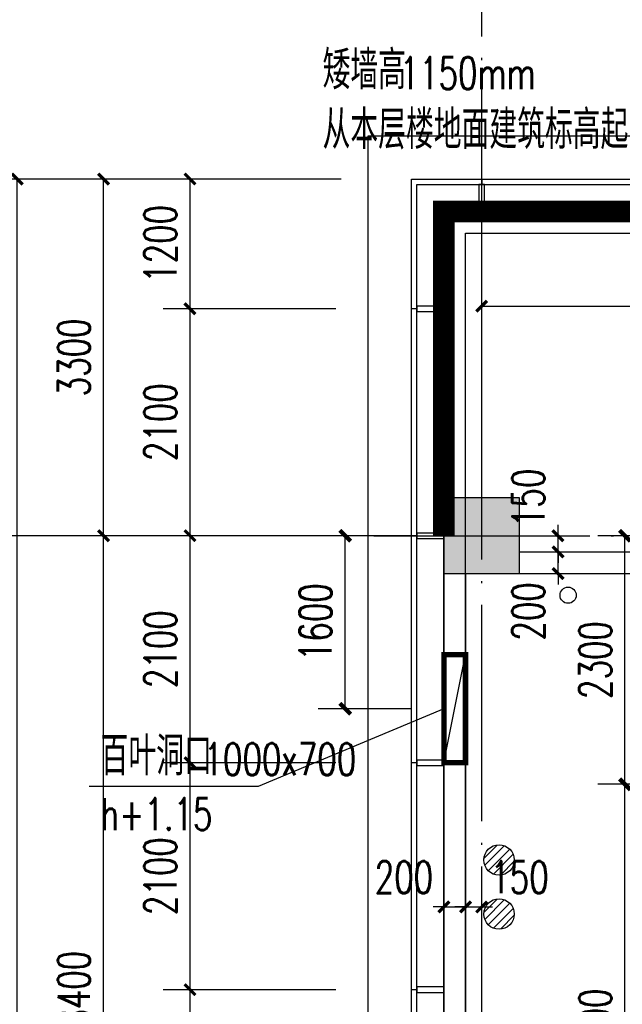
# Model space of a CAD drawing. Extents: x 797781 to 1255204, y 21234 to 1024248.
# Tile 677 of 1056: x 892231 to 897810, y 773496 to 782606. Entities that reach past the tile are written whole.
import ezdxf

# ---------------------------------------------------------------- set-up
doc = ezdxf.new("R2010")
doc.units = 0
doc.header["$LTSCALE"] = 1000
doc.header["$MEASUREMENT"] = 0
doc.linetypes.add('230303生产综合楼-平面图_t8$0$DOTE', pattern=[2.42, 2, -0.2, 0.02, -0.2])
doc.linetypes.add('__DASH', pattern=[0.35, 0.25, -0.1])
for name, color, linetype in [('230303生产综合楼-平面图_t8$0$3T_WOOD', 21, 'Continuous'), ('230303生产综合楼-平面图_t8$0$AXIS', 3, 'Continuous'), ('230303生产综合楼-平面图_t8$0$COLUMN', 40, 'Continuous'), ('230303生产综合楼-平面图_t8$0$CURTWALL', 4, 'Continuous'), ('230303生产综合楼-平面图_t8$0$DOTE', 1, '230303生产综合楼-平面图_t8$0$DOTE'), ('230303生产综合楼-平面图_t8$0$PUB_DIM', 3, 'Continuous'), ('230303生产综合楼-平面图_t8$0$PUB_HATCH', 8, 'Continuous'), ('230303生产综合楼-平面图_t8$0$VPIPE-雨水', 4, 'Continuous'), ('230303生产综合楼-平面图_t8$0$WALL', 40, 'Continuous'), ('230303生产综合楼-平面图_t8$0$看线', 115, 'Continuous'), ('A-暖通提建筑洞口', 1, 'Continuous'), ('DIM_LEAD', 3, 'Continuous'), ('DIM_SYMB', 3, 'Continuous'), ('EQUIP_地漏', 7, 'Continuous'), ('PUB_DIM', 3, 'Continuous'), ('PUB_HATCH', 8, 'Continuous'), ('PUB_TEXT', 7, 'Continuous')]:
    doc.layers.add(name, color=color, linetype=linetype)
doc.styles.add('230303生产综合楼-平面图_T8$0$_TCH_DIM_T3', font='SIMPLEX', dxfattribs={"width": 0.705882, "bigfont": 'GBCBIG'})
doc.styles.add('_TCH_DIM', font='SIMPLEX', dxfattribs={"bigfont": 'GBCBIG'})
doc.styles.add('_TCH_DIM_T3', font='SIMPLEX', dxfattribs={"width": 0.705882, "bigfont": 'GBCBIG'})
doc.dimstyles.new('230303生产综合楼-平面图_T8$0$_TCH_ARCH&&100', dxfattribs={"dimtxt": 297.5, "dimasz": 100, "dimexe": 250, "dimexo": 300, "dimgap": 126.25, "dimtad": 1, "dimdec": 0, "dimzin": 0, "dimdsep": 46, "dimtxsty": '230303生产综合楼-平面图_T8$0$_TCH_DIM_T3', "dimblk": '230303生产综合楼-平面图_t8$0$_ArchTick', "dimcen": 0.09, "dimclrt": 7, "dimazin": 2, "dimtfac": 1, "dimtdec": 0, "dimtix": 1, "dimtmove": 2, "dimatfit": 3, "dimfxl": 1, "dimtolj": 1, "dimtzin": 0, "dimarcsym": 0})
doc.dimstyles.new('_TCH_ARCH&&100', dxfattribs={"dimtxt": 297.5, "dimasz": 100, "dimexe": 250, "dimexo": 300, "dimgap": 126.25, "dimtad": 1, "dimdec": 0, "dimzin": 0, "dimdsep": 46, "dimtxsty": '_TCH_DIM_T3', "dimblk": 'ARCHTICK', "dimcen": 0.09, "dimclrt": 7, "dimazin": 2, "dimtfac": 1, "dimtdec": 0, "dimtix": 1, "dimtmove": 2, "dimatfit": 3, "dimfxl": 1, "dimtolj": 1, "dimtzin": 0, "dimarcsym": 0})

# ---------------------------------------------------------------- blocks, each defined once
blk = doc.blocks.new('AQ9-10')
at = {"color": 6, "linetype": '__DASH', "ltscale": 4, "const_width": 200}
blk.add_lwpolyline([(1020716.2, 682999.9), (1014066.2, 682999.9), (1014066.2, 679999.9)], dxfattribs=at)
at = {"layer": 'DIM_SYMB'}
blk.add_lwpolyline([(1012943, 684018, 0, 0, 0), (1015358.7, 684018, 0, 0, 0), (1015358.7, 683302, 80, 0, 0), (1015358.7, 683002, 0, 0, 0)], format="xyseb", dxfattribs=at)
at = {"layer": 'PUB_TEXT', "style": '_TCH_DIM'}
for s, height, p in [('矮墙高', 357.45, (1012943, 684130.4)), ('从本层楼地面建筑标高起', 357.447, (1012943, 683577.9))]:
    blk.add_text(s, height=height, dxfattribs=at).set_placement(p)
at = {"layer": 'PUB_TEXT', "style": '_TCH_DIM', "width": 0.705882}
blk.add_text('1150mm', height=297.5, dxfattribs=at).set_placement((1013657.9, 684130.4))
blk = doc.blocks.new('_ArchTick')
at = {"color": 0, "linetype": 'ByBlock', "const_width": 0.4}
blk.add_lwpolyline([(-0.5, -0.5), (0.5, 0.5)], dxfattribs=at)
blk = doc.blocks.new('*D6603')
at = {"layer": 'Defpoints', "color": 0, "transparency": 16777216}
for p in [(671917.6, 785849.9), (672831.3, 785849.9), (672831.3, 784249.7)]:
    blk.add_point(p, dxfattribs=at)
at = {"layer": 'PUB_DIM', "color": 0, "lineweight": -2, "transparency": 16777216}
for p, q in [((672531.3, 785849.9), (671667.6, 785849.9)), ((671917.6, 784249.7), (671917.6, 785849.9)), ((672531.3, 784249.7), (671667.6, 784249.7))]:
    blk.add_line(p, q, dxfattribs=at)
at = {"layer": 'PUB_DIM', "color": 0, "lineweight": -2, "transparency": 16777216, "xscale": 100, "yscale": 100, "zscale": 100}
for p, rotation in [((671917.6, 785849.9), 90), ((671917.6, 784249.7), 270)]:
    blk.add_blockref('_ArchTick', p, dxfattribs=dict(at, rotation=rotation))
at = {"layer": 'PUB_DIM', "color": 7, "transparency": 16777216, "insert": (671642.6, 785049.8), "char_height": 297.5, "attachment_point": 5, "rotation": 90, "style": '_TCH_DIM_T3'}
blk.add_mtext('\\A1;1600', dxfattribs=at)
blk = doc.blocks.new('$TwtSys$00000141')
for p, q in [((-94.2, 7.7), (-10.1, 91.8)), ((-94.2, 7.7), (-10.1, 91.8)), ((-87.2, -35.1), (35.1, 87.2)), ((-87.2, -35.1), (35.1, 87.2)), ((-66.5, -66.5), (66.5, 66.5)), ((-66.5, -66.5), (66.5, 66.5)), ((-32.4, -87.1), (87.6, 32.9)), ((-32.4, -87.1), (87.6, 32.9)), ((11.4, -92.3), (92.3, -11.4)), ((11.4, -92.3), (92.3, -11.4))]:
    blk.add_line(p, q)
blk.add_circle((0, 0), 94)
blk.add_circle((0, 0), 94)
blk = doc.blocks.new('9FDL')
at = {"layer": 'EQUIP_地漏', "xscale": 1.5, "yscale": 1.5, "zscale": 1.5, "rotation": 180.0000000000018}
for p in [(1111735.5, 498476.5), (1111735.5, 497976.5)]:
    blk.add_blockref('$TwtSys$00000141', p, dxfattribs=at)
blk = doc.blocks.new('230303生产综合楼-平面图_t8$0$10-XHS')
at = {"layer": '230303生产综合楼-平面图_t8$0$VPIPE-雨水'}
blk.add_circle((1025803.7, 573099.5), 75, dxfattribs=at)
blk = doc.blocks.new('230303生产综合楼-平面图_t8$0$6WLGJ')
at = {"layer": '230303生产综合楼-平面图_t8$0$3T_WOOD'}
for points in [[(1013541.3, 390086.9), (1013541.4, 390036.9)], [(1013541.3, 390086.9), (1013541.4, 390036.9)], [(1012941.3, 388886.9), (1012891.3, 388886.9)], [(1012941.3, 386786.9), (1012891.3, 386786.9)], [(1012941.3, 386786.9), (1012891.3, 386786.9)], [(1012941.3, 384686.9), (1012891.3, 384686.9)], [(1012941.3, 384686.9), (1012891.3, 384686.9)], [(1012941.3, 382586.9), (1012891.3, 382586.9)], [(1012941.3, 382586.9), (1012891.3, 382586.9)]]:
    blk.add_lwpolyline(points, dxfattribs=at)
for points in [[(1013516.3, 389786.9), (1013566.3, 389786.9), (1013566.3, 390036.9), (1013516.3, 390036.9)], [(1012941.3, 388911.9), (1012941.3, 388861.9), (1013191.4, 388861.9), (1013191.4, 388911.9)], [(1012941.3, 386811.9), (1012941.3, 386761.9), (1013191.4, 386761.9), (1013191.4, 386811.9)], [(1012941.3, 384711.9), (1012941.3, 384661.9), (1013191.4, 384661.9), (1013191.4, 384711.9)], [(1012941.3, 382611.9), (1012941.3, 382561.9), (1013191.4, 382561.9), (1013191.4, 382611.9)]]:
    blk.add_lwpolyline(points, close=True, dxfattribs=at)
blk = doc.blocks.new('*D2972')
at = {"layer": 'Defpoints', "color": 0, "transparency": 16777216}
for p in [(897834.7, 775531.4), (898666.8, 775531.4), (898666.8, 771031.4)]:
    blk.add_point(p, dxfattribs=at)
at = {"layer": 'PUB_DIM', "color": 0, "lineweight": -2, "transparency": 16777216}
for p, q in [((898366.8, 775531.4), (897584.7, 775531.4)), ((897834.7, 771031.4), (897834.7, 775531.4)), ((898366.8, 771031.4), (897584.7, 771031.4))]:
    blk.add_line(p, q, dxfattribs=at)
at = {"layer": 'PUB_DIM', "color": 0, "lineweight": -2, "transparency": 16777216, "xscale": 100, "yscale": 100, "zscale": 100}
for p, rotation in [((897834.7, 775531.4), 90), ((897834.7, 771031.4), 270)]:
    blk.add_blockref('_ArchTick', p, dxfattribs=dict(at, rotation=rotation))
at = {"layer": 'PUB_DIM', "color": 7, "transparency": 16777216, "insert": (897559.7, 773281.4), "char_height": 297.5, "attachment_point": 5, "rotation": 90, "style": '_TCH_DIM_T3'}
blk.add_mtext('\\A1;4500', dxfattribs=at)
blk = doc.blocks.new('*D2973')
at = {"layer": 'Defpoints', "color": 0, "transparency": 16777216}
for p in [(897834.7, 777831.3), (898666.8, 777831.3), (898666.8, 775531.4)]:
    blk.add_point(p, dxfattribs=at)
at = {"layer": 'PUB_DIM', "color": 0, "lineweight": -2, "transparency": 16777216}
for p, q in [((898366.8, 777831.3), (897584.7, 777831.3)), ((897834.7, 775531.4), (897834.7, 777831.3)), ((898366.8, 775531.4), (897584.7, 775531.4))]:
    blk.add_line(p, q, dxfattribs=at)
at = {"layer": 'PUB_DIM', "color": 0, "lineweight": -2, "transparency": 16777216, "xscale": 100, "yscale": 100, "zscale": 100}
for p, rotation in [((897834.7, 777831.3), 90), ((897834.7, 775531.4), 270)]:
    blk.add_blockref('_ArchTick', p, dxfattribs=dict(at, rotation=rotation))
at = {"layer": 'PUB_DIM', "color": 7, "transparency": 16777216, "insert": (897559.7, 776681.4), "char_height": 297.5, "attachment_point": 5, "rotation": 90, "style": '_TCH_DIM_T3'}
blk.add_mtext('\\A1;2300', dxfattribs=at)
blk = doc.blocks.new('230303生产综合楼-平面图_t8$0$_ArchTick')
at = {"color": 0, "linetype": 'ByBlock', "const_width": 0.3}
blk.add_lwpolyline([(-0.5, -0.5), (0.5, 0.5)], dxfattribs=at)
blk = doc.blocks.new('*D4746')
at = {"layer": '230303生产综合楼-平面图_t8$0$PUB_DIM', "color": 0, "lineweight": -2, "transparency": 16777216}
for p, q in [((896508, 779593.6), (896508, 780205.1)), ((902688, 779593.6), (902688, 780205.1)), ((896508, 779955.1), (902688, 779955.1))]:
    blk.add_line(p, q, dxfattribs=at)
at = {"layer": 'Defpoints', "color": 0, "transparency": 16777216}
for p in [(902688, 779955.1), (896508, 779293.6), (902688, 779293.6)]:
    blk.add_point(p, dxfattribs=at)
at = {"layer": '230303生产综合楼-平面图_t8$0$PUB_DIM', "color": 0, "lineweight": -2, "transparency": 16777216, "xscale": 100, "yscale": 100, "zscale": 100, "rotation": 180}
blk.add_blockref('230303生产综合楼-平面图_t8$0$_ArchTick', (896508, 779955.1), dxfattribs=at)
at = {"layer": '230303生产综合楼-平面图_t8$0$PUB_DIM', "color": 0, "lineweight": -2, "transparency": 16777216, "xscale": 100, "yscale": 100, "zscale": 100}
blk.add_blockref('230303生产综合楼-平面图_t8$0$_ArchTick', (902688, 779955.1), dxfattribs=at)
at = {"layer": '230303生产综合楼-平面图_t8$0$PUB_DIM', "color": 7, "transparency": 16777216, "insert": (899598, 780230.1), "char_height": 297.5, "attachment_point": 5, "style": '230303生产综合楼-平面图_T8$0$_TCH_DIM_T3'}
blk.add_mtext('\\A1;6180', dxfattribs=at)
blk = doc.blocks.new('*D4748')
at = {"layer": '230303生产综合楼-平面图_t8$0$PUB_DIM', "color": 0, "lineweight": -2, "transparency": 16777216}
for p, q in [((896158, 774396.9), (896058, 774396.9)), ((896158, 774396.9), (896358, 774396.9)), ((896358, 774396.9), (896458, 774396.9)), ((896158, 774096.9), (896158, 774146.9)), ((896358, 774096.9), (896358, 774146.9))]:
    blk.add_line(p, q, dxfattribs=at)
at = {"layer": 'Defpoints', "color": 0, "transparency": 16777216}
for p in [(896158, 774396.9), (896358, 774396.9), (896358, 774396.9)]:
    blk.add_point(p, dxfattribs=at)
at = {"layer": '230303生产综合楼-平面图_t8$0$PUB_DIM', "color": 0, "lineweight": -2, "transparency": 16777216, "xscale": 100, "yscale": 100, "zscale": 100}
blk.add_blockref('230303生产综合楼-平面图_t8$0$_ArchTick', (896158, 774396.9), dxfattribs=at)
at = {"layer": '230303生产综合楼-平面图_t8$0$PUB_DIM', "color": 0, "lineweight": -2, "transparency": 16777216, "xscale": 100, "yscale": 100, "zscale": 100, "rotation": 180}
blk.add_blockref('230303生产综合楼-平面图_t8$0$_ArchTick', (896358, 774396.9), dxfattribs=at)
at = {"layer": '230303生产综合楼-平面图_t8$0$PUB_DIM', "color": 7, "transparency": 16777216, "insert": (895788, 774671.9), "char_height": 297.5, "attachment_point": 5, "style": '230303生产综合楼-平面图_T8$0$_TCH_DIM_T3'}
blk.add_mtext('\\A1;200', dxfattribs=at)
blk = doc.blocks.new('*D4749')
at = {"layer": '230303生产综合楼-平面图_t8$0$PUB_DIM', "color": 0, "lineweight": -2, "transparency": 16777216}
for p, q in [((896358, 774396.9), (896258, 774396.9)), ((896358, 774396.9), (896508, 774396.9)), ((896508, 774396.9), (896608, 774396.9)), ((896358, 774096.9), (896358, 774146.9)), ((896508, 774096.9), (896508, 774146.9))]:
    blk.add_line(p, q, dxfattribs=at)
at = {"layer": 'Defpoints', "color": 0, "transparency": 16777216}
for p in [(896358, 774396.9), (896508, 774396.9), (896508, 774396.9)]:
    blk.add_point(p, dxfattribs=at)
at = {"layer": '230303生产综合楼-平面图_t8$0$PUB_DIM', "color": 0, "lineweight": -2, "transparency": 16777216, "xscale": 100, "yscale": 100, "zscale": 100}
blk.add_blockref('230303生产综合楼-平面图_t8$0$_ArchTick', (896358, 774396.9), dxfattribs=at)
at = {"layer": '230303生产综合楼-平面图_t8$0$PUB_DIM', "color": 0, "lineweight": -2, "transparency": 16777216, "xscale": 100, "yscale": 100, "zscale": 100, "rotation": 180}
blk.add_blockref('230303生产综合楼-平面图_t8$0$_ArchTick', (896508, 774396.9), dxfattribs=at)
at = {"layer": '230303生产综合楼-平面图_t8$0$PUB_DIM', "color": 7, "transparency": 16777216, "insert": (896858, 774671.9), "char_height": 297.5, "attachment_point": 5, "style": '230303生产综合楼-平面图_T8$0$_TCH_DIM_T3'}
blk.add_mtext('\\A1;150', dxfattribs=at)
blk = doc.blocks.new('*D4769')
at = {"layer": '230303生产综合楼-平面图_t8$0$PUB_DIM', "color": 0, "lineweight": -2, "transparency": 16777216}
for p, q in [((897214.6, 777681.3), (897214.6, 777781.3)), ((897214.6, 777481.3), (897214.6, 777681.3)), ((897226.1, 777681.3), (897464.6, 777681.3)), ((897214.6, 777481.3), (897214.6, 777381.3)), ((897226.1, 777481.3), (897464.6, 777481.3))]:
    blk.add_line(p, q, dxfattribs=at)
at = {"layer": 'Defpoints', "color": 0, "transparency": 16777216}
for p in [(896926.1, 777681.3), (897214.6, 777681.3), (896926.1, 777481.3)]:
    blk.add_point(p, dxfattribs=at)
at = {"layer": '230303生产综合楼-平面图_t8$0$PUB_DIM', "color": 0, "lineweight": -2, "transparency": 16777216, "xscale": 100, "yscale": 100, "zscale": 100}
for p, rotation in [((897214.6, 777681.3), 270), ((897214.6, 777481.3), 90)]:
    blk.add_blockref('230303生产综合楼-平面图_t8$0$_ArchTick', p, dxfattribs=dict(at, rotation=rotation))
at = {"layer": '230303生产综合楼-平面图_t8$0$PUB_DIM', "color": 7, "transparency": 16777216, "insert": (896939.6, 777131.3), "char_height": 297.5, "attachment_point": 5, "rotation": 90, "style": '230303生产综合楼-平面图_T8$0$_TCH_DIM_T3'}
blk.add_mtext('\\A1;200', dxfattribs=at)
blk = doc.blocks.new('*D4770')
at = {"layer": '230303生产综合楼-平面图_t8$0$PUB_DIM', "color": 0, "lineweight": -2, "transparency": 16777216}
for p, q in [((897214.6, 777831.3), (897214.6, 777931.3)), ((897214.6, 777681.3), (897214.6, 777831.3)), ((897226.1, 777831.3), (897464.6, 777831.3)), ((897214.6, 777681.3), (897214.6, 777581.3)), ((897226.1, 777681.3), (897464.6, 777681.3))]:
    blk.add_line(p, q, dxfattribs=at)
at = {"layer": 'Defpoints', "color": 0, "transparency": 16777216}
for p in [(896926.1, 777831.3), (897214.6, 777831.3), (896926.1, 777681.3)]:
    blk.add_point(p, dxfattribs=at)
at = {"layer": '230303生产综合楼-平面图_t8$0$PUB_DIM', "color": 0, "lineweight": -2, "transparency": 16777216, "xscale": 100, "yscale": 100, "zscale": 100}
for p, rotation in [((897214.6, 777831.3), 270), ((897214.6, 777681.3), 90)]:
    blk.add_blockref('230303生产综合楼-平面图_t8$0$_ArchTick', p, dxfattribs=dict(at, rotation=rotation))
at = {"layer": '230303生产综合楼-平面图_t8$0$PUB_DIM', "color": 7, "transparency": 16777216, "insert": (896939.6, 778181.3), "char_height": 297.5, "attachment_point": 5, "rotation": 90, "style": '230303生产综合楼-平面图_T8$0$_TCH_DIM_T3'}
blk.add_mtext('\\A1;150', dxfattribs=at)
blk = doc.blocks.new('*D5624')
at = {"layer": '230303生产综合楼-平面图_t8$0$AXIS', "color": 0, "lineweight": -2, "transparency": 16777216}
for p, q in [((895158, 773631.3), (893558, 773631.3)), ((893808, 771531.3), (893808, 773631.3)), ((895158, 771531.3), (893558, 771531.3))]:
    blk.add_line(p, q, dxfattribs=at)
at = {"layer": 'Defpoints', "color": 0, "transparency": 16777216}
for p in [(893808, 773631.3), (895458, 773631.3), (895458, 771531.3)]:
    blk.add_point(p, dxfattribs=at)
at = {"layer": '230303生产综合楼-平面图_t8$0$AXIS', "color": 0, "lineweight": -2, "transparency": 16777216, "xscale": 100, "yscale": 100, "zscale": 100}
for p, rotation in [((893808, 773631.3), 90), ((893808, 771531.3), 270)]:
    blk.add_blockref('230303生产综合楼-平面图_t8$0$_ArchTick', p, dxfattribs=dict(at, rotation=rotation))
at = {"layer": '230303生产综合楼-平面图_t8$0$AXIS', "color": 7, "transparency": 16777216, "insert": (893533, 772581.3), "char_height": 297.5, "attachment_point": 5, "rotation": 90, "style": '230303生产综合楼-平面图_T8$0$_TCH_DIM_T3'}
blk.add_mtext('\\A1;2100', dxfattribs=at)
blk = doc.blocks.new('*D5625')
at = {"layer": '230303生产综合楼-平面图_t8$0$AXIS', "color": 0, "lineweight": -2, "transparency": 16777216}
for p, q in [((895158, 775731.3), (893558, 775731.3)), ((893808, 773631.3), (893808, 775731.3)), ((895158, 773631.3), (893558, 773631.3))]:
    blk.add_line(p, q, dxfattribs=at)
at = {"layer": 'Defpoints', "color": 0, "transparency": 16777216}
for p in [(893808, 775731.3), (895458, 775731.3), (895458, 773631.3)]:
    blk.add_point(p, dxfattribs=at)
at = {"layer": '230303生产综合楼-平面图_t8$0$AXIS', "color": 0, "lineweight": -2, "transparency": 16777216, "xscale": 100, "yscale": 100, "zscale": 100}
for p, rotation in [((893808, 775731.3), 90), ((893808, 773631.3), 270)]:
    blk.add_blockref('230303生产综合楼-平面图_t8$0$_ArchTick', p, dxfattribs=dict(at, rotation=rotation))
at = {"layer": '230303生产综合楼-平面图_t8$0$AXIS', "color": 7, "transparency": 16777216, "insert": (893533, 774681.3), "char_height": 297.5, "attachment_point": 5, "rotation": 90, "style": '230303生产综合楼-平面图_T8$0$_TCH_DIM_T3'}
blk.add_mtext('\\A1;2100', dxfattribs=at)
blk = doc.blocks.new('*D5626')
at = {"layer": '230303生产综合楼-平面图_t8$0$AXIS', "color": 0, "lineweight": -2, "transparency": 16777216}
for p, q in [((895158, 777831.3), (893558, 777831.3)), ((893808, 775731.3), (893808, 777831.3)), ((895158, 775731.3), (893558, 775731.3))]:
    blk.add_line(p, q, dxfattribs=at)
at = {"layer": 'Defpoints', "color": 0, "transparency": 16777216}
for p in [(893808, 777831.3), (895458, 777831.3), (895458, 775731.3)]:
    blk.add_point(p, dxfattribs=at)
at = {"layer": '230303生产综合楼-平面图_t8$0$AXIS', "color": 0, "lineweight": -2, "transparency": 16777216, "xscale": 100, "yscale": 100, "zscale": 100}
for p, rotation in [((893808, 777831.3), 90), ((893808, 775731.3), 270)]:
    blk.add_blockref('230303生产综合楼-平面图_t8$0$_ArchTick', p, dxfattribs=dict(at, rotation=rotation))
at = {"layer": '230303生产综合楼-平面图_t8$0$AXIS', "color": 7, "transparency": 16777216, "insert": (893533, 776781.3), "char_height": 297.5, "attachment_point": 5, "rotation": 90, "style": '230303生产综合楼-平面图_T8$0$_TCH_DIM_T3'}
blk.add_mtext('\\A1;2100', dxfattribs=at)
blk = doc.blocks.new('*D5627')
at = {"layer": '230303生产综合楼-平面图_t8$0$AXIS', "color": 0, "lineweight": -2, "transparency": 16777216}
for p, q in [((895158, 779931.3), (893558, 779931.3)), ((893808, 777831.3), (893808, 779931.3)), ((895158, 777831.3), (893558, 777831.3))]:
    blk.add_line(p, q, dxfattribs=at)
at = {"layer": 'Defpoints', "color": 0, "transparency": 16777216}
for p in [(893808, 779931.3), (895458, 779931.3), (895458, 777831.3)]:
    blk.add_point(p, dxfattribs=at)
at = {"layer": '230303生产综合楼-平面图_t8$0$AXIS', "color": 0, "lineweight": -2, "transparency": 16777216, "xscale": 100, "yscale": 100, "zscale": 100}
for p, rotation in [((893808, 779931.3), 90), ((893808, 777831.3), 270)]:
    blk.add_blockref('230303生产综合楼-平面图_t8$0$_ArchTick', p, dxfattribs=dict(at, rotation=rotation))
at = {"layer": '230303生产综合楼-平面图_t8$0$AXIS', "color": 7, "transparency": 16777216, "insert": (893533, 778881.3), "char_height": 297.5, "attachment_point": 5, "rotation": 90, "style": '230303生产综合楼-平面图_T8$0$_TCH_DIM_T3'}
blk.add_mtext('\\A1;2100', dxfattribs=at)
blk = doc.blocks.new('*D5628')
at = {"layer": '230303生产综合楼-平面图_t8$0$AXIS', "color": 0, "lineweight": -2, "transparency": 16777216}
for p, q in [((895158, 781131.3), (893558, 781131.3)), ((893808, 779931.3), (893808, 781131.3)), ((895158, 779931.3), (893558, 779931.3))]:
    blk.add_line(p, q, dxfattribs=at)
at = {"layer": 'Defpoints', "color": 0, "transparency": 16777216}
for p in [(893808, 781131.3), (895458, 781131.3), (895458, 779931.3)]:
    blk.add_point(p, dxfattribs=at)
at = {"layer": '230303生产综合楼-平面图_t8$0$AXIS', "color": 0, "lineweight": -2, "transparency": 16777216, "xscale": 100, "yscale": 100, "zscale": 100}
for p, rotation in [((893808, 781131.3), 90), ((893808, 779931.3), 270)]:
    blk.add_blockref('230303生产综合楼-平面图_t8$0$_ArchTick', p, dxfattribs=dict(at, rotation=rotation))
at = {"layer": '230303生产综合楼-平面图_t8$0$AXIS', "color": 7, "transparency": 16777216, "insert": (893533, 780531.3), "char_height": 297.5, "attachment_point": 5, "rotation": 90, "style": '230303生产综合楼-平面图_T8$0$_TCH_DIM_T3'}
blk.add_mtext('\\A1;1200', dxfattribs=at)
blk = doc.blocks.new('*D6178')
at = {"layer": '230303生产综合楼-平面图_t8$0$AXIS', "color": 0, "lineweight": -2, "transparency": 16777216}
for p, q in [((895208, 777831.3), (892758, 777831.3)), ((893008, 769431.3), (893008, 777831.3)), ((895208, 769431.3), (892758, 769431.3))]:
    blk.add_line(p, q, dxfattribs=at)
at = {"layer": 'Defpoints', "color": 0, "transparency": 16777216}
for p in [(893008, 777831.3), (895508, 777831.3), (895508, 769431.3)]:
    blk.add_point(p, dxfattribs=at)
at = {"layer": '230303生产综合楼-平面图_t8$0$AXIS', "color": 0, "lineweight": -2, "transparency": 16777216, "xscale": 100, "yscale": 100, "zscale": 100}
for p, rotation in [((893008, 777831.3), 90), ((893008, 769431.3), 270)]:
    blk.add_blockref('230303生产综合楼-平面图_t8$0$_ArchTick', p, dxfattribs=dict(at, rotation=rotation))
at = {"layer": '230303生产综合楼-平面图_t8$0$AXIS', "color": 7, "transparency": 16777216, "insert": (892733, 773631.3), "char_height": 297.5, "attachment_point": 5, "rotation": 90, "style": '230303生产综合楼-平面图_T8$0$_TCH_DIM_T3'}
blk.add_mtext('\\A1;8400', dxfattribs=at)
blk = doc.blocks.new('*D6179')
at = {"layer": '230303生产综合楼-平面图_t8$0$AXIS', "color": 0, "lineweight": -2, "transparency": 16777216}
for p, q in [((895208, 781131.3), (892758, 781131.3)), ((893008, 777831.3), (893008, 781131.3)), ((895208, 777831.3), (892758, 777831.3))]:
    blk.add_line(p, q, dxfattribs=at)
at = {"layer": 'Defpoints', "color": 0, "transparency": 16777216}
for p in [(893008, 781131.3), (895508, 781131.3), (895508, 777831.3)]:
    blk.add_point(p, dxfattribs=at)
at = {"layer": '230303生产综合楼-平面图_t8$0$AXIS', "color": 0, "lineweight": -2, "transparency": 16777216, "xscale": 100, "yscale": 100, "zscale": 100}
for p, rotation in [((893008, 781131.3), 90), ((893008, 777831.3), 270)]:
    blk.add_blockref('230303生产综合楼-平面图_t8$0$_ArchTick', p, dxfattribs=dict(at, rotation=rotation))
at = {"layer": '230303生产综合楼-平面图_t8$0$AXIS', "color": 7, "transparency": 16777216, "insert": (892733, 779481.3), "char_height": 297.5, "attachment_point": 5, "rotation": 90, "style": '230303生产综合楼-平面图_T8$0$_TCH_DIM_T3'}
blk.add_mtext('\\A1;3300', dxfattribs=at)
blk = doc.blocks.new('*D6180')
at = {"layer": '230303生产综合楼-平面图_t8$0$AXIS', "color": 0, "lineweight": -2, "transparency": 16777216}
for p, q in [((895208, 781131.3), (891958, 781131.3)), ((892208, 757731.3), (892208, 781131.3)), ((895208, 757731.3), (891958, 757731.3))]:
    blk.add_line(p, q, dxfattribs=at)
at = {"layer": 'Defpoints', "color": 0, "transparency": 16777216}
for p in [(892208, 781131.3), (895508, 781131.3), (895508, 757731.3)]:
    blk.add_point(p, dxfattribs=at)
at = {"layer": '230303生产综合楼-平面图_t8$0$AXIS', "color": 0, "lineweight": -2, "transparency": 16777216, "xscale": 100, "yscale": 100, "zscale": 100}
for p, rotation in [((892208, 781131.3), 90), ((892208, 757731.3), 270)]:
    blk.add_blockref('230303生产综合楼-平面图_t8$0$_ArchTick', p, dxfattribs=dict(at, rotation=rotation))
at = {"layer": '230303生产综合楼-平面图_t8$0$AXIS', "color": 7, "transparency": 16777216, "insert": (891933, 769431.3), "char_height": 297.5, "attachment_point": 5, "rotation": 90, "style": '230303生产综合楼-平面图_T8$0$_TCH_DIM_T3'}
blk.add_mtext('\\A1;23400', dxfattribs=at)
blk = doc.blocks.new('_FZH')
blk.add_lwpolyline([(-0.5, -0.5), (0.5, -0.5), (0.5, 0.5), (-0.5, 0.5)], close=True)
at = {"layer": 'PUB_HATCH'}
blk.add_solid([(-0.5, -0.5), (0.5, -0.5), (-0.5, 0.5), (0.5, 0.5)], dxfattribs=at)
blk = doc.blocks.new('10FND10')
at = {"layer": 'A-暖通提建筑洞口', "const_width": 50, "elevation": 2600}
blk.add_lwpolyline([(672831.3, 784749.7), (673031.3, 784749.7), (673031.3, 783749.7), (672831.3, 783749.7)], close=True, dxfattribs=at)
at = {"layer": 'A-暖通提建筑洞口'}
blk.add_lwpolyline([(672831.2, 783749.9), (673031.3, 784749.7)], dxfattribs=at)
at = {"layer": 'DIM_LEAD'}
for p, q in [((672831.2, 784249.7), (671112, 783528.4)), ((671112, 783528.4), (669548.6, 783528.4))]:
    blk.add_line(p, q, dxfattribs=at)
at = {"layer": 'PUB_TEXT', "style": '_TCH_DIM'}
blk.add_text('百叶洞口', height=357.45, dxfattribs=at).set_placement((669653.6, 783633.4))
at = {"layer": 'PUB_TEXT', "style": '_TCH_DIM', "width": 0.705882}
for s, p in [('1000x700', (670606.7, 783633.4)), ('h+1.15', (669653.6, 783125.9))]:
    blk.add_text(s, height=297.5, dxfattribs=at).set_placement(p)
at = {"layer": 'PUB_DIM'}
dim = blk.add_aligned_dim(p1=(672831.3, 784249.7), p2=(672831.3, 785849.9), distance=913.7, dimstyle='_TCH_ARCH&&100', dxfattribs=at)
dim.commit()
dim.dimension.update_dxf_attribs({"geometry": '*D6603', "text_midpoint": (671642.6, 785049.8)})

msp = doc.modelspace()

# ---------------------------------------------------------------- linework, layer by layer
at = {"layer": '230303生产综合楼-平面图_t8$0$AXIS'}
msp.add_line((895508, 777831.3), (891508, 777831.3), dxfattribs=at)
msp.add_line((895508, 777831.3), (891508, 777831.3), dxfattribs=at)
at = {"layer": '230303生产综合楼-平面图_t8$0$CURTWALL'}
for points in [[(895858, 781131.3), (963708, 781131.3), (989558, 778451.4), (989558, 757731.3), (895858, 757731.3)], [(895908, 781081.3), (963705.4, 781081.3), (989508, 778406.3), (989508, 757781.3), (895908, 757781.3)], [(896158, 780831.3), (963692.5, 780831.3), (989258, 778180.9), (989258, 758031.3), (896158, 758031.3)]]:
    msp.add_lwpolyline(points, close=True, dxfattribs=at)
at = {"layer": '230303生产综合楼-平面图_t8$0$DOTE'}
for p, q in [((896508, 755831.3), (896508, 783831.3)), ((895508, 777831.3), (989908, 777831.3))]:
    msp.add_line(p, q, dxfattribs=at)
at = {"layer": '230303生产综合楼-平面图_t8$0$PUB_HATCH', "color": 8}
msp.add_lwpolyline([(896358, 767331.3), (896358, 780631.3), (963682.2, 780631.3), (989058, 778000.6), (989058, 767331.3)], dxfattribs=at)
at = {"layer": '230303生产综合楼-平面图_t8$0$WALL'}
for p, q in [((896858, 777681.3), (901808, 777681.3)), ((896158, 777481.3), (896158, 769781.3)), ((896358, 777481.3), (896358, 769781.3)), ((896858, 777481.3), (901708, 777481.3))]:
    msp.add_line(p, q, dxfattribs=at)
at = {"layer": '230303生产综合楼-平面图_t8$0$看线'}
msp.add_lwpolyline([(895458, 781531.3), (964094.7, 781531.3), (989958, 778811.6), (989958, 757331.3), (895458, 757331.3)], close=True, dxfattribs=at)

# ---------------------------------------------------------------- block references
for name, p in [('AQ9-10', (-117908.2, 97831.4)), ('10FND10', (223326.8, -8018.6)), ('230303生产综合楼-平面图_t8$0$6WLGJ', (-117033.3, 391044.5)), ('230303生产综合楼-平面图_t8$0$10-XHS', (-128495.7, 204181.5)), ('9FDL', (-215066.6, 276354.8))]:
    msp.add_blockref(name, p)
at = {"layer": '230303生产综合楼-平面图_t8$0$COLUMN', "xscale": 700, "yscale": 700, "zscale": 700}
msp.add_blockref('_FZH', (896508, 777831.3), dxfattribs=at)

# ---------------------------------------------------------------- dimensions: what is measured, and where the dimension line sits
at = {"layer": '230303生产综合楼-平面图_t8$0$AXIS'}
for p1, p2, distance, picture, middle in [((895508, 757731.3), (895508, 781131.3), 3300, '*D6180', (891933, 769431.3)), ((895508, 777831.3), (895508, 781131.3), 2500, '*D6179', (892733, 779481.3)), ((895458, 779931.3), (895458, 781131.3), 1650, '*D5628', (893533, 780531.3)), ((895458, 777831.3), (895458, 779931.3), 1650, '*D5627', (893533, 778881.3)), ((895508, 769431.3), (895508, 777831.3), 2500, '*D6178', (892733, 773631.3)), ((895458, 775731.3), (895458, 777831.3), 1650, '*D5626', (893533, 776781.3)), ((895458, 773631.3), (895458, 775731.3), 1650, '*D5625', (893533, 774681.3)), ((895458, 771531.3), (895458, 773631.3), 1650, '*D5624', (893533, 772581.3))]:
    dim = msp.add_aligned_dim(p1=p1, p2=p2, distance=distance, dimstyle='230303生产综合楼-平面图_T8$0$_TCH_ARCH&&100', dxfattribs=at)
    dim.commit()
    dim.dimension.update_dxf_attribs({"geometry": picture, "text_midpoint": middle})
at = {"layer": '230303生产综合楼-平面图_t8$0$PUB_DIM'}
dim = msp.add_aligned_dim(p1=(896508, 779293.6), p2=(902688, 779293.6), distance=661.5, dimstyle='230303生产综合楼-平面图_T8$0$_TCH_ARCH&&100', dxfattribs=at)
dim.commit()
dim.dimension.update_dxf_attribs({"geometry": '*D4746', "text_midpoint": (899598, 780230.1)})
for base, p1, p2, angle, picture, middle in [((897214.6, 777831.3), (896926.1, 777681.3), (896926.1, 777831.3), 90, '*D4770', (896939.6, 778181.3)), ((897214.6, 777681.3), (896926.1, 777481.3), (896926.1, 777681.3), 90, '*D4769', (896939.6, 777131.3)), ((896358, 774396.9), (896158, 774396.9), (896358, 774396.9), 0, '*D4748', (895788, 774671.9)), ((896508, 774396.9), (896358, 774396.9), (896508, 774396.9), 0, '*D4749', (896858, 774671.9))]:
    dim = msp.add_linear_dim(base=base, p1=p1, p2=p2, angle=angle, dimstyle='230303生产综合楼-平面图_T8$0$_TCH_ARCH&&100', dxfattribs=at)
    dim.commit()
    dim.dimension.update_dxf_attribs({"geometry": picture, "text_midpoint": middle, "dimtype": 161})
at = {"layer": 'PUB_DIM'}
for p1, p2, picture, middle in [((898666.8, 775531.4), (898666.8, 777831.3), '*D2973', (897559.7, 776681.4)), ((898666.8, 771031.4), (898666.8, 775531.4), '*D2972', (897559.7, 773281.4))]:
    dim = msp.add_aligned_dim(p1=p1, p2=p2, distance=832.1, dimstyle='_TCH_ARCH&&100', dxfattribs=at)
    dim.commit()
    dim.dimension.update_dxf_attribs({"geometry": picture, "text_midpoint": middle})

doc.saveas('drawing.dxf')
